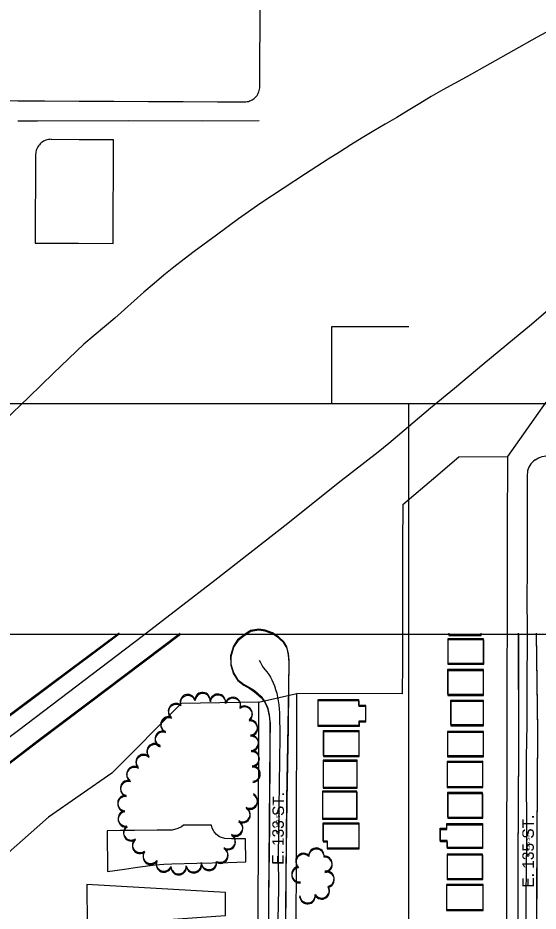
# Model space of a CAD drawing. Extents: x -25029 to 2274964, y -81170 to 687028.
# Drawn here: x 9443 to 10120, y -65108 to -63947 of the extents above; entities that cross this region are included whole.
import ezdxf

# ---------------------------------------------------------------- set-up
doc = ezdxf.new("R2010")
doc.units = 0
for name, color, linetype in [('60', 7, 'Continuous'), ('81911BEA - RW_X_Fee_RW', 7, 'Continuous'), ('AP_X_Misc', 7, 'Continuous'), ('BLDG', 7, 'Continuous'), ('GE_X_CL_2000', 7, 'Continuous'), ('INTERSTATE', 7, 'Continuous'), ('ROAD', 7, 'Continuous'), ('ROAD-NAME', 7, 'Continuous'), ('TI_BORDER', 7, 'Continuous'), ('TI_SHEET', 7, 'Continuous'), ('TREES', 7, 'Continuous')]:
    doc.layers.add(name, color=color, linetype=linetype)

msp = doc.modelspace()

# ---------------------------------------------------------------- linework, layer by layer
at = {"layer": '60'}
msp.add_lwpolyline([(5251.6, -64748.4), (10251.6, -64748.4), (10251.6, -68748.4), (5251.6, -68748.4)], close=True, dxfattribs=at)
at = {"layer": '81911BEA - RW_X_Fee_RW'}
for p, q in [((9757.9, -64036.1), (9758.2, -63921)), ((9567, -64240.2), (9567.7, -64105.2)), ((9466.3, -64124.7), (9465.7, -64239.7)), ((10080.5, -64517.1), (10130.6, -64446.8)), ((10017, -64517.9), (10080.5, -64517.1)), ((9756.1, -64836.7), (9806.1, -64825.6)), ((9943.3, -64825.9), (9806.1, -64825.6))]:
    msp.add_line(p, q, dxfattribs=at)
for points in [[(9737.8, -64056.1), (9739.6, -64056), (9741.3, -64055.8), (9743, -64055.4), (9744.7, -64054.9), (9746.3, -64054.3), (9747.9, -64053.5), (9749.4, -64052.5), (9750.7, -64051.5), (9752, -64050.3), (9753.2, -64049), (9754.3, -64047.6), (9755.2, -64046.1), (9756, -64044.6), (9756.7, -64043), (9757.3, -64041.3), (9757.6, -64039.6), (9757.9, -64037.9), (9757.9, -64036.1)], [(9305.3, -64053.9), (9343, -64054.1), (9388, -64054.3), (9433, -64054.5), (9443.3, -64054.6)], [(9443.3, -64054.6), (9478, -64054.8), (9523, -64055), (9568, -64055.2), (9613, -64055.5), (9658, -64055.7), (9703, -64055.9), (9737.8, -64056.1)], [(9486.4, -64104.8), (9484.7, -64104.9), (9483, -64105.1), (9481.2, -64105.5), (9479.6, -64106), (9478, -64106.6), (9476.4, -64107.4), (9474.9, -64108.4), (9473.5, -64109.4), (9472.3, -64110.6), (9471.1, -64111.9), (9470, -64113.3), (9469.1, -64114.7), (9468.2, -64116.3), (9467.6, -64117.9), (9467, -64119.5), (9466.6, -64121.2), (9466.4, -64123), (9466.3, -64124.7)], [(9486.4, -64104.8), (9522.7, -64105), (9567.7, -64105.2)], [(9465.7, -64239.7), (9522, -64240), (9567, -64240.2)], [(10079, -65238.3), (10079.3, -65106.1), (10079.4, -65066.1), (10079.4, -65026.1), (10079.5, -64986.1), (10079.6, -64946.1), (10079.7, -64906.1), (10079.8, -64866.1), (10079.8, -64826.1), (10079.9, -64786.1), (10080, -64746.1), (10080.1, -64706.1), (10080.2, -64666.1), (10080.2, -64626.1), (10080.3, -64586.1), (10080.4, -64542.1), (10080.5, -64517.1)], [(9943.8, -64579.5), (9986.8, -64543.3), (10017, -64517.9)], [(9943.8, -64579.5), (9943.8, -64585.9), (9943.7, -64625.9), (9943.7, -64665.9), (9943.6, -64705.9), (9943.5, -64745.9), (9943.4, -64785.9), (9943.3, -64825.9)], [(9805.1, -65240), (9805.4, -65105.6), (9805.5, -65065.6), (9805.6, -65025.6), (9805.7, -64985.6), (9805.8, -64945.6), (9805.9, -64905.6), (9806, -64865.6), (9806.1, -64825.6)], [(9756.1, -64836.7), (9655.6, -64838.4), (9565.2, -64929), (9483, -64986.1), (9407.6, -65052.7), (9346.7, -65138.7), (9414.1, -65186.4), (9414, -65235.6), (9665.1, -65233.9), (9705.1, -65233.6), (9735.6, -65233.6), (9755.3, -65213.8)], [(9756.1, -64836.7), (9755.6, -65036.4), (9755.5, -65086.4), (9755.2, -65213.7)]]:
    msp.add_lwpolyline(points, dxfattribs=at)
at = {"layer": 'AP_X_Misc'}
for points in [[(9559.4, -65004), (9559.7, -65057), (9581.9, -65053.9), (9599, -65051.3), (9621.7, -65048.4), (9633, -65047.5), (9643.5, -65047.1), (9676, -65046.2), (9716.3, -65045.1), (9739.6, -65044.4), (9739.4, -65014.4), (9731.2, -65014.5), (9720.9, -65014.5), (9712.4, -65014.2), (9708, -65012.9), (9705.6, -65011.7), (9701.6, -65008.7), (9698.5, -65005.2), (9696, -65000.6), (9694.9, -64996.7), (9658.7, -64996.9), (9655.9, -64998.9), (9651.1, -65001.2), (9644.1, -65003), (9638.7, -65003.2), (9624.3, -65003.4), (9595.1, -65003.6), (9576.3, -65003.8)], [(9533.4, -65126.8), (9713.3, -65114.2), (9713.1, -65084.2), (9533, -65073.8)]]:
    msp.add_lwpolyline(points, close=True, dxfattribs=at)
at = {"layer": 'BLDG'}
for points in [[(10003.8, -64746.9), (10003.8, -64748.5), (10045.9, -64748.5), (10045.8, -64746.9)], [(10004, -64748.4), (10004, -64749.9), (10046.1, -64749.9), (10046, -64748.4)]]:
    msp.add_lwpolyline(points, dxfattribs=at)
for points in [[(10002.5, -64785.8), (10049, -64785.8), (10049, -64754.2), (10002.5, -64754.2)], [(10002.7, -64787.2), (10049.2, -64787.2), (10049.2, -64755.6), (10002.7, -64755.6)], [(10002.2, -64826.5), (10048.8, -64826.5), (10048.8, -64794.4), (10002.2, -64794.4)], [(10002.4, -64828), (10049, -64828), (10049, -64795.9), (10002.4, -64795.9)], [(9887.3, -64861), (9895.7, -64861), (9895.7, -64841.1), (9886.9, -64841.1), (9886.9, -64833.5), (9833.3, -64833.5), (9833.3, -64866.7), (9887.3, -64866.7)], [(9887.5, -64862.4), (9895.9, -64862.4), (9895.9, -64842.5), (9887, -64842.5), (9887, -64835), (9833.4, -64835), (9833.4, -64868.1), (9887.5, -64868.1)], [(10006.1, -64865.9), (10049, -64865.9), (10049, -64834.6), (10006.1, -64834.6)], [(10006.3, -64867.4), (10049.1, -64867.4), (10049.1, -64836), (10006.3, -64836)], [(9840.4, -64905.9), (9887, -64905.9), (9887, -64873.9), (9840.4, -64873.9)], [(9840.6, -64907.4), (9887.2, -64907.4), (9887.2, -64875.3), (9840.6, -64875.3)], [(10001.9, -64906.3), (10048.9, -64906.3), (10048.9, -64874.7), (10001.9, -64874.7)], [(10002.1, -64907.7), (10049, -64907.7), (10049, -64876.2), (10002.1, -64876.2)], [(9840.3, -64947.2), (9884.5, -64947.2), (9884.5, -64912.3), (9840.3, -64912.3)], [(9840.5, -64948.6), (9884.7, -64948.6), (9884.7, -64913.8), (9840.5, -64913.8)], [(10001.7, -64946.2), (10048, -64946.2), (10048, -64913.6), (10001.6, -64913.7)], [(10001.8, -64947.6), (10048.2, -64947.6), (10048.2, -64915.1), (10001.8, -64915.1)], [(9839.4, -64987.5), (9884.3, -64987.5), (9884.3, -64952.3), (9839.4, -64952.3)], [(9839.6, -64988.9), (9884.4, -64988.9), (9884.4, -64953.8), (9839.6, -64953.8)], [(10002.3, -64986.2), (10047.8, -64986.2), (10047.8, -64954.4), (10002.3, -64954.4)], [(10002.5, -64987.6), (10048, -64987.6), (10048, -64955.8), (10002.5, -64955.8)], [(9840, -65017), (9845.5, -65017), (9845.5, -65026.1), (9887.3, -65026.1), (9887.2, -64994), (9840, -64994)], [(9840.2, -65018.5), (9845.7, -65018.5), (9845.7, -65027.5), (9887.4, -65027.5), (9887.4, -64995.4), (9840.2, -64995.4)], [(10047.5, -65025.7), (10001.8, -65025.7), (10001.8, -65016.8), (9992.6, -65016.8), (9992.6, -65000.8), (10001.2, -65000.8), (10001.2, -64994.7), (10047.5, -64994.7)], [(10047.7, -65027.1), (10002, -65027.1), (10002, -65018.3), (9992.8, -65018.3), (9992.8, -65002.2), (10001.3, -65002.2), (10001.3, -64996.2), (10047.7, -64996.2)], [(10001.7, -65066), (10047.8, -65066), (10047.8, -65034.4), (10001.7, -65034.4)], [(10001.8, -65067.4), (10047.9, -65067.4), (10047.9, -65035.8), (10001.8, -65035.8)], [(10000.8, -65106.2), (10048.4, -65106.2), (10048.4, -65073.7), (10000.8, -65073.7)], [(10000.9, -65107.6), (10048.5, -65107.6), (10048.5, -65075.2), (10000.9, -65075.2)]]:
    msp.add_lwpolyline(points, close=True, dxfattribs=at)
at = {"layer": 'GE_X_CL_2000'}
for points in [[(10140.4, -63960.2), (10118.6, -63972), (10087.8, -63989.2), (10057.1, -64006.5), (10026.5, -64023.8), (10011.2, -64032.1), (9996, -64040.5), (9980.9, -64049.2), (9966, -64058.1), (9951.1, -64067.2), (9936.4, -64076.4), (9921.2, -64085), (9906.1, -64093.8), (9891.1, -64102.8), (9876.2, -64112), (9861.4, -64121.3), (9846.7, -64130.8), (9817.5, -64149.6), (9788.4, -64168.6), (9759.3, -64187.6), (9730.2, -64208.4), (9701.4, -64229.4), (9672.6, -64250.6), (9659.3, -64260.7), (9646.2, -64271), (9633.1, -64281.6), (9620.3, -64292.3), (9606.9, -64303.7), (9569.1, -64337.5), (9555.9, -64348.8), (9542.6, -64360), (9529.1, -64371), (9489.7, -64408.9), (9457.6, -64439.9), (9425.6, -64470.3)], [(9443, -64080.6), (9468.8, -64080.9), (9586.8, -64080.2), (9683.8, -64080.7), (9757.3, -64080.3)], [(9130.1, -65110.7), (9194.9, -65060.4), (9253, -65016), (9285, -64992.1), (9328, -64960.1), (9391.8, -64911.6), (9444, -64873.2), (9604.7, -64751.1), (9699.4, -64678.1), (9794.5, -64603.9), (9860, -64551.4), (9912, -64511), (9925.6, -64499.8), (9956.9, -64473.6), (9980.1, -64453.8), (10011.2, -64428.5), (10049.2, -64396.4), (10079.1, -64371.8), (10111.2, -64345.1), (10142.8, -64318.2)], [(10116.2, -64521.6), (10118.4, -64520.2), (10120.6, -64519.1), (10123, -64518.1), (10125.4, -64517.3), (10127.9, -64516.7), (10137.8, -64514.8), (10181.5, -64515), (10227.4, -64514.9), (10270.7, -64514), (10313.7, -64513.6), (10386.1, -64513.5), (10420.7, -64512.9), (10455.7, -64512), (10497.4, -64511.6), (10534.3, -64511.2), (10601.6, -64509.7), (10635.9, -64509.4), (10693, -64508.5), (10726.9, -64507.8), (10779.4, -64508.6), (10818.6, -64508.6), (10844.7, -64509.6)], [(10116.2, -64521.6), (10114.2, -64523.2), (10112.4, -64524.9), (10110.7, -64526.8), (10109.1, -64528.8), (10108, -64531), (10107.1, -64533.4), (10106.4, -64535.8), (10106, -64538.2), (10105.8, -64540.7), (10105.9, -64543.2), (10105.7, -64570.4), (10105.8, -64603.4), (10105.8, -64660.5), (10105.2, -64706.3), (10105.6, -64738.8), (10105.3, -64826.6), (10105.2, -64865.6), (10104.5, -64908.2), (10104.5, -64948.1), (10104.7, -64984.9), (10104.7, -65021.2), (10104.3, -65050.4), (10104, -65091), (10104.1, -65126.3)], [(9757.1, -64781.9), (9758.7, -64785.3), (9760.5, -64788.6), (9762.5, -64791.7), (9764.7, -64794.6), (9767.1, -64797.4), (9769.5, -64800.8), (9771.7, -64804.3), (9773.6, -64807.9), (9775.4, -64811.6), (9776.9, -64815.3), (9778.5, -64820.2), (9779.9, -64825.1), (9781, -64830.1), (9781.9, -64835.2), (9782.7, -64840.2), (9783.2, -64845.3), (9783.5, -64850.4), (9784.1, -64882.1), (9783.4, -64911.9), (9783.2, -64943.9), (9782.6, -64973.4), (9782.4, -65008), (9781.9, -65034.4), (9782.1, -65079.7), (9781.5, -65119.2)]]:
    msp.add_lwpolyline(points, dxfattribs=at)
at = {"layer": 'INTERSTATE'}
for points in [[(9574.8, -64747), (9484.9, -64814), (9417.4, -64864.2), (9362.2, -64906.3), (9312.3, -64943.7), (9253.4, -64988.2), (9183.3, -65041.1), (9120.1, -65088.3), (9059.3, -65134.5)], [(9575, -64748.4), (9485.1, -64815.4), (9417.6, -64865.6), (9362.4, -64907.6), (9312.5, -64945.1), (9253.5, -64989.5), (9183.4, -65042.4), (9120.3, -65089.6), (9059.4, -65135.9)], [(9139.2, -65136), (9212.8, -65080.1), (9290.5, -65021.8), (9359.5, -64969.8), (9415.9, -64927.2), (9469.4, -64886.3), (9534.3, -64837.5), (9654.5, -64747)], [(9139.4, -65137.3), (9213, -65081.4), (9290.7, -65023.1), (9359.7, -64971.2), (9416, -64928.6), (9469.6, -64887.7), (9534.4, -64838.9), (9654.7, -64748.4)]]:
    msp.add_lwpolyline(points, dxfattribs=at)
at = {"layer": 'ROAD'}
for points in [[(9791.5, -65144.7), (9792, -65062), (9793.2, -64963.1), (9794.9, -64867.2), (9795.5, -64817.8), (9796, -64783.1), (9795.1, -64773.6), (9793.1, -64764.9), (9789.1, -64758.1), (9782.2, -64751.8), (9774.3, -64746.5), (9764.7, -64742.9), (9756.5, -64741.6), (9745.9, -64743.6), (9737.4, -64749), (9729.1, -64755.5), (9723.6, -64764), (9720, -64776.4), (9720.2, -64787.4), (9723.7, -64798.7), (9729, -64807.1), (9736.9, -64813.2), (9744.6, -64817.6), (9751, -64821.7), (9759.7, -64829.2), (9764.6, -64836.2), (9767.8, -64843.1), (9770, -64853.1), (9771, -64862.8), (9771, -64887.8), (9770.3, -64995), (9769.2, -65092.2), (9769.1, -65184.6)], [(9791.7, -65146.2), (9792.2, -65063.4), (9793.4, -64964.5), (9795.1, -64868.6), (9795.7, -64819.2), (9796.2, -64784.5), (9795.3, -64775), (9793.3, -64766.3), (9789.2, -64759.5), (9782.4, -64753.2), (9774.5, -64747.9), (9764.9, -64744.3), (9756.7, -64743.1), (9746.1, -64745), (9737.6, -64750.4), (9729.2, -64756.9), (9723.8, -64765.4), (9720.2, -64777.8), (9720.3, -64788.8), (9723.9, -64800.1), (9729.2, -64808.6), (9737, -64814.6), (9744.8, -64819), (9751.2, -64823.1), (9759.9, -64830.6), (9764.8, -64837.6), (9768, -64844.5), (9770.2, -64854.5), (9771.2, -64864.2), (9771.1, -64889.2), (9770.4, -64996.4), (9769.4, -65093.6), (9769.3, -65186)], [(10094.2, -64746.9), (10094.3, -64895.1), (10093.6, -65043.6), (10093.4, -65130.8), (10093.5, -65226), (10093.4, -65235.9), (10091.7, -65243), (10088.1, -65247), (10084.4, -65250.4), (10080.6, -65252.4)], [(10094.4, -64748.4), (10094.5, -64896.5), (10093.8, -65045), (10093.6, -65132.2)], [(10251.5, -65253.1), (10148.3, -65253.7), (10135.1, -65253.3), (10129, -65251.7), (10124.2, -65248), (10120, -65243), (10118, -65237.1), (10118.1, -65171.3), (10118.6, -65012.1), (10119.6, -64874.5), (10117.8, -64746.9)], [(10251.6, -65254.6), (10148.5, -65255.1), (10135.2, -65254.7), (10129.1, -65253.2), (10124.3, -65249.4), (10120.1, -65244.5), (10118.2, -65238.6), (10118.3, -65172.8), (10118.7, -65013.6), (10119.8, -64875.9), (10118, -64748.4)]]:
    msp.add_lwpolyline(points, dxfattribs=at)
at = {"layer": 'TI_BORDER'}
for points in [[(4951.6, -64448.4), (11951.6, -64448.4), (11951.6, -69048.4), (4951.6, -69048.4)], [(9951.6, -64448.4), (16951.6, -64448.4), (16951.6, -69048.4), (9951.6, -69048.4)]]:
    msp.add_lwpolyline(points, close=True, dxfattribs=at)
at = {"layer": 'TI_SHEET'}
msp.add_lwpolyline([(9851.6, -64448.4), (9851.6, -64348.4), (9951.6, -64348.4)], dxfattribs=at)
at = {"layer": 'TREES'}
for centre, radius, start, end in [((9664.1, -64836.7), 10, 20.9467, 200.9467), ((9664.3, -64838.1), 10, 20.9397, 200.9397), ((9683.4, -64834), 10, 354.7392, 174.7392), ((9683.6, -64835.4), 10, 354.7322, 174.7322), ((9703.3, -64836.1), 10, 353.6244, 173.6244), ((9703.5, -64837.5), 10, 353.6174, 173.6174), ((9722.8, -64840.3), 10, 341.6587, 161.6587), ((9648.9, -64848.3), 10, 53.8921, 233.8921), ((9649.1, -64849.7), 10, 53.8851, 233.8851), ((9723, -64841.7), 10, 341.6517, 161.6517), ((9738.1, -64851.6), 10, 305.7125, 125.7125), ((9738.3, -64853), 10, 305.7055, 125.7055), ((9639.1, -64865.6), 10, 66.6672, 246.6672), ((9639.2, -64867), 10, 66.6602, 246.6602), ((9744.8, -64869.7), 10, 275.1232, 95.1232), ((9745, -64871.1), 10, 275.1162, 95.1162), ((9631.7, -64884.2), 10, 69.9035, 249.9035), ((9631.8, -64885.6), 10, 69.8965, 249.8965), ((9746.2, -64889.6), 10, 272.9564, 92.9564), ((9746.4, -64891), 10, 272.9494, 92.9494), ((9621, -64900.5), 10, 43.4892, 223.4892), ((9621.2, -64901.9), 10, 43.4822, 223.4822), ((9747.3, -64909.6), 10, 272.9564, 92.9564), ((9747.4, -64911), 10, 272.9494, 92.9494), ((9606.8, -64914.5), 10, 45.9934, 225.9934), ((9606.9, -64915.9), 10, 45.9864, 225.9864), ((9594.6, -64930.2), 10, 58.3958, 238.3958), ((9594.8, -64931.6), 10, 58.3888, 238.3888), ((9748.3, -64929.6), 10, 272.9564, 92.9564), ((9748.5, -64931), 10, 272.9494, 92.9494), ((9586.6, -64948.4), 10, 74.2847, 254.2847), ((9586.8, -64949.8), 10, 74.2777, 254.2777), ((9748.8, -64939.5), 0.00000000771, 272.9274, 92.9274), ((9749, -64941), 0.00000000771, 272.9204, 92.9204), ((9583, -64968), 10, 84.7588, 264.7588), ((9744.9, -64964.8), 10, 241.3525, 61.3525), ((9745, -64966.2), 10, 241.3455, 61.3455), ((9583.2, -64969.4), 10, 84.7518, 264.7518), ((9583.6, -64987.8), 10, 98.5376, 278.5376), ((9583.7, -64989.2), 10, 98.5306, 278.5306), ((9735.3, -64982.4), 10, 241.3525, 61.3525), ((9735.5, -64983.8), 10, 241.3455, 61.3455), ((9725.7, -64999.9), 10, 241.3525, 61.3525), ((9725.9, -65001.3), 10, 241.3455, 61.3455), ((9590.6, -65006), 10, 123.6338, 303.6338), ((9590.8, -65007.4), 10, 123.6268, 303.6268), ((9602.1, -65022.4), 10, 126.3364, 306.3364), ((9602.2, -65023.8), 10, 126.3294, 306.3294), ((9716.1, -65017.5), 10, 241.3525, 61.3525), ((9716.3, -65018.9), 10, 241.3455, 61.3455), ((9706.5, -65035), 10, 241.3525, 61.3525), ((9706.7, -65036.4), 10, 241.3455, 61.3455), ((9831.5, -65036.3), 10, 357.6353, 177.6353), ((9831.6, -65037.7), 10, 357.6283, 177.6283), ((9615.9, -65036.6), 10, 142.0348, 322.0348), ((9616, -65038), 10, 142.0278, 322.0278), ((9814.7, -65043.2), 10, 47.5207, 227.5207), ((9814.9, -65044.6), 10, 47.5137, 227.5137), ((9842, -65046.7), 10, 272.8882, 92.8882), ((9842.1, -65048.1), 10, 272.8812, 92.8812), ((9633, -65046.5), 10, 157.817, 337.817), ((9633.2, -65047.9), 10, 157.81, 337.81), ((9652.3, -65050), 10, 181.7853, 1.7853), ((9652.4, -65051.4), 10, 181.7783, 1.7783), ((9672, -65047.5), 10, 192.7038, 12.7038), ((9672.2, -65048.9), 10, 192.6968, 12.6968), ((9691.8, -65044.5), 10, 184.3419, 4.3419), ((9691.9, -65045.9), 10, 184.3349, 4.3349), ((9809.4, -65060.5), 10, 98.2312, 278.2312), ((9809.5, -65061.9), 10, 98.2242, 278.2242), ((9844.6, -65066.4), 10, 282.5902, 102.5902), ((9844.8, -65067.8), 10, 282.5832, 102.5832), ((9820, -65087.8), 10, 185.3759, 5.3759), ((9838.4, -65081.5), 10, 212.3292, 32.3292), ((9838.5, -65082.9), 10, 212.3222, 32.3222), ((9809.7, -65088.8), 0.337, 185.0654, 5.0654), ((9809.8, -65090.2), 0.337, 185.0584, 5.0584), ((9820.1, -65089.2), 10, 185.3689, 5.3689)]:
    msp.add_arc(centre, radius, start, end, dxfattribs=at)

# ---------------------------------------------------------------- texts
at = {"layer": 'ROAD-NAME'}
for s, height, rotation, p in [('E. 133 ST.', 14.99, 89.4987, (9788.8, -65048.3)), ('E. 133 ST.', 4.68, 89.5057, (9783.8, -65008)), ('E. 135 ST.', 15, 90, (10114.5, -65077.8)), ('E. 135 ST.', 4.68, 90.007, (10109.2, -65037.5))]:
    msp.add_text(s, height=height, rotation=rotation, dxfattribs=at).set_placement(p)

doc.saveas('drawing.dxf')
